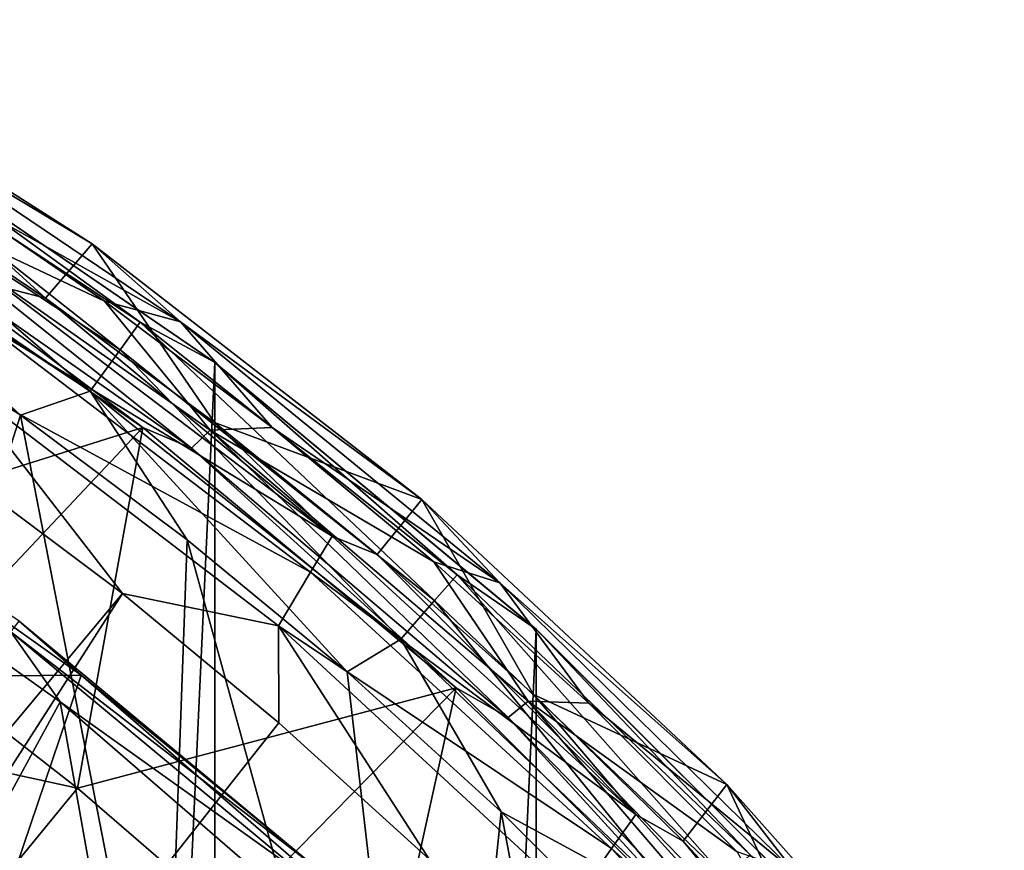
# Model space of a CAD drawing. Header units: metres. Extents: x -23 to 23, y -109 to 23.
# Tile 701 of 701: x 13 to 18, y 16 to 20. Entities that reach past the tile are written whole.
import ezdxf

# ---------------------------------------------------------------- set-up
doc = ezdxf.new("R2010")
doc.units = ezdxf.units.M
doc.layers.add('solid_509434_01', color=7, linetype='CONTINUOUS')

msp = doc.modelspace()

# ---------------------------------------------------------------- linework, layer by layer
at = {"layer": 'solid_509434_01'}
for points in [[(11.449887, 20.095404, 117.851746), (12.115891, 19.272308, 159.185638), (13.002102, 18.681131, 159.185638)], [(13.237876, 18.95632, 117.851746), (11.449887, 20.095404, 117.851746), (13.002102, 18.681131, 159.185638)], [(11.951464, 19.731091, 117.709198), (11.449887, 20.095404, 117.851746), (13.237876, 18.95632, 117.851746)], [(13.687572, 18.559427, 117.709198), (12.421107, 19.267431, 117.650002), (11.951464, 19.731091, 117.709198)], [(13.687572, 18.559427, 117.709198), (11.951464, 19.731091, 117.709198), (13.237876, 18.95632, 117.851746)], [(11.76545, 19.692045, 115.506149), (11.67639, 19.542984, 115.765907), (13.381204, 18.417646, 115.765907)], [(13.483267, 18.558125, 115.506149), (12.107917, 19.555008, 115.199997), (11.76545, 19.692045, 115.506149)], [(13.483267, 18.558125, 115.506149), (11.76545, 19.692045, 115.506149), (13.381204, 18.417646, 115.765907)], [(12.106771, 19.555323), (13.861487, 18.353672), (12.106771, -19.555323)], [(13.860576, 18.354412, 115.199997), (13.861487, 18.353672), (12.106771, 19.555323)], [(12.107917, 19.555008, 115.199997), (13.860576, 18.354412, 115.199997), (12.106771, 19.555323)], [(13.483267, 18.558125, 115.506149), (13.860576, 18.354412, 115.199997), (12.107917, 19.555008, 115.199997)], [(11.67639, 19.542984, 115.765907), (11.543089, 19.319876, 115.939346), (13.22844, 18.207386, 115.939346)], [(13.381204, 18.417646, 115.765907), (11.67639, 19.542984, 115.765907), (13.22844, 18.207386, 115.939346)], [(11.543089, 19.319876, 115.939346), (11.996946, 18.678862, 116), (12.874016, 18.085318, 116)], [(13.22844, 18.207386, 115.939346), (11.543089, 19.319876, 115.939346), (12.874016, 18.085318, 116)], [(12.421107, 19.267431, 117.650002), (13.301791, 18.665436, 117.650002), (12.100583, 19.230618, 117.650002)], [(12.791934, 18.735022, 159.558624), (13.002102, 18.681131, 159.185638), (12.115891, 19.272308, 159.185638)], [(13.687572, 18.559427, 117.709198), (13.301791, 18.665436, 117.650002), (12.421107, 19.267431, 117.650002)], [(12.013959, 19.130184, 117.699059), (12.100583, 19.230618, 117.650002), (13.743358, 17.918026, 117.699059)], [(13.301791, 18.665436, 117.650002), (13.838675, 18.009907, 117.650002), (12.100583, 19.230618, 117.650002)], [(13.743358, 17.918026, 117.699059), (12.100583, 19.230618, 117.650002), (13.838675, 18.009907, 117.650002)], [(11.790022, 19.191521, 117.822166), (13.496658, 18.022446, 117.822166), (11.528082, 17.402994, 129.534592)], [(12.013959, 19.130184, 117.699059), (13.496658, 18.022446, 117.822166), (11.790022, 19.191521, 117.822166)], [(12.013959, 19.130184, 117.699059), (13.743358, 17.918026, 117.699059), (13.496658, 18.022446, 117.822166)], [(13.237876, 18.95632, 117.851746), (13.002102, 18.681131, 159.185638), (13.859519, 18.048916, 159.185638)], [(14.913507, 17.657322, 117.851746), (13.237876, 18.95632, 117.851746), (13.859519, 18.048916, 159.185638)], [(13.687572, 18.559427, 117.709198), (13.237876, 18.95632, 117.851746), (14.913507, 17.657322, 117.851746)], [(12.695901, 18.545706, 159.877151), (14.458104, 17.470503, 159.558624), (12.791934, 18.735022, 159.558624)], [(12.791934, 18.735022, 159.558624), (14.458104, 17.470503, 159.558624), (13.002102, 18.681131, 159.185638)], [(12.088211, 15.618464, 116), (12.874016, 18.085318, 116), (11.996946, 18.678862, 116)], [(14.458104, 17.470503, 159.558624), (13.859519, 18.048916, 159.185638), (13.002102, 18.681131, 159.185638)], [(13.301791, 18.665436, 117.650002), (14.153251, 18.023033, 117.650002), (13.838675, 18.009907, 117.650002)], [(13.687572, 18.559427, 117.709198), (14.153251, 18.023033, 117.650002), (13.301791, 18.665436, 117.650002)], [(13.483267, 18.558125, 115.506149), (13.381204, 18.417646, 115.765907), (14.97828, 17.14402, 115.765907)], [(15.092525, 17.274784, 115.506149), (13.860576, 18.354412, 115.199997), (13.483267, 18.558125, 115.506149)], [(15.092525, 17.274784, 115.506149), (13.483267, 18.558125, 115.506149), (14.97828, 17.14402, 115.765907)], [(15.309582, 17.234301, 117.709198), (14.153251, 18.023033, 117.650002), (13.687572, 18.559427, 117.709198)], [(15.309582, 17.234301, 117.709198), (13.687572, 18.559427, 117.709198), (14.913507, 17.657322, 117.851746)], [(12.553477, 18.261934, 160.093643), (14.348046, 17.288303, 159.877151), (12.695901, 18.545706, 159.877151)], [(12.695901, 18.545706, 159.877151), (14.348046, 17.288303, 159.877151), (14.458104, 17.470503, 159.558624)], [(13.381204, 18.417646, 115.765907), (13.22844, 18.207386, 115.939346), (14.807283, 16.948299, 115.939346)], [(14.97828, 17.14402, 115.765907), (13.381204, 18.417646, 115.765907), (14.807283, 16.948299, 115.939346)], [(13.860576, 18.354412, 115.199997), (15.494982, 16.997221, 115.199997), (13.861487, 18.353672)], [(15.092525, 17.274784, 115.506149), (15.494982, 16.997221, 115.199997), (13.860576, 18.354412, 115.199997)], [(13.861487, 18.353672), (13.861487, -18.353672), (12.106771, -19.555323)], [(13.861487, 18.353672), (15.494543, 16.997082), (13.861487, -18.353672)], [(15.494982, 16.997221, 115.199997), (15.494543, 16.997082), (13.861487, 18.353672)], [(12.553477, 18.261934, 160.093643), (12.566866, 17.797623, 160.176529), (13.392342, 17.179678, 160.176529)], [(12.553477, 18.261934, 160.093643), (13.392342, 17.179678, 160.176529), (14.185244, 17.014484, 160.093643)], [(12.553477, 18.261934, 160.093643), (14.185244, 17.014484, 160.093643), (14.348046, 17.288303, 159.877151)], [(13.22844, 18.207386, 115.939346), (12.874016, 18.085318, 116), (13.721434, 17.451496, 116)], [(13.22844, 18.207386, 115.939346), (13.721434, 17.451496, 116), (14.534086, 16.780882, 116)], [(14.807283, 16.948299, 115.939346), (13.22844, 18.207386, 115.939346), (14.534086, 16.780882, 116)], [(12.088211, 15.618464, 116), (13.607572, 14.313537, 116), (12.874016, 18.085318, 116)], [(13.607572, 14.313537, 116), (13.721434, 17.451496, 116), (12.874016, 18.085318, 116)], [(13.496658, 18.022446, 117.822166), (12.360761, 16.816557, 129.534592), (11.528082, 17.402994, 129.534592)], [(13.496658, 18.022446, 117.822166), (13.163661, 16.189966, 129.534592), (12.360761, 16.816557, 129.534592)], [(13.496658, 18.022446, 117.822166), (15.088147, 16.70089, 117.822166), (13.163661, 16.189966, 129.534592)], [(13.743358, 17.918026, 117.699059), (15.088147, 16.70089, 117.822166), (13.496658, 18.022446, 117.822166)], [(13.743358, 17.918026, 117.699059), (13.838675, 18.009907, 117.650002), (15.351274, 16.548809, 117.699059)], [(14.153251, 18.023033, 117.650002), (14.974152, 17.341105, 117.650002), (13.838675, 18.009907, 117.650002)], [(14.974152, 17.341105, 117.650002), (15.453563, 16.632608, 117.650002), (13.838675, 18.009907, 117.650002)], [(15.351274, 16.548809, 117.699059), (13.838675, 18.009907, 117.650002), (15.453563, 16.632608, 117.650002)], [(14.913507, 17.657322, 117.851746), (13.859519, 18.048916, 159.185638), (14.686244, 17.377064, 159.185638)], [(14.458104, 17.470503, 159.558624), (14.686244, 17.377064, 159.185638), (13.859519, 18.048916, 159.185638)], [(15.309582, 17.234301, 117.709198), (14.974152, 17.341105, 117.650002), (14.153251, 18.023033, 117.650002)], [(13.183493, 16.764187, 116.300888), (11.530258, 17.94145, 116.300888), (11.189884, 16.746845, 118.138596)], [(12.867109, 17.038807, 116.165947), (11.530258, 17.94145, 116.300888), (13.183493, 16.764187, 116.300888)], [(13.743358, 17.918026, 117.699059), (15.351274, 16.548809, 117.699059), (15.088147, 16.70089, 117.822166)], [(13.392342, 17.179678, 160.176529), (12.566866, 17.797623, 160.176529), (6.710576, 9.163868, 160.433731)], [(11.433987, 17.797972, 116), (13.075468, 16.62941, 116), (12.151003, 14.930154, 116)], [(12.82591, 16.984249, 116.046921), (13.075468, 16.62941, 116), (11.433987, 17.797972, 116)], [(14.913507, 17.657322, 117.851746), (14.686244, 17.377064, 159.185638), (15.480446, 16.667061, 159.185638)], [(16.462503, 16.209421, 117.851746), (14.913507, 17.657322, 117.851746), (15.480446, 16.667061, 159.185638)], [(15.309582, 17.234301, 117.709198), (14.913507, 17.657322, 117.851746), (16.462503, 16.209421, 117.851746)], [(14.348046, 17.288303, 159.877151), (16.000008, 16.057116, 159.558624), (14.458104, 17.470503, 159.558624)], [(14.458104, 17.470503, 159.558624), (16.000008, 16.057116, 159.558624), (14.686244, 17.377064, 159.185638)], [(13.607572, 14.313537, 116), (14.984112, 12.86595, 116), (13.721434, 17.451496, 116)], [(14.984112, 12.86595, 116), (14.534086, 16.780882, 116), (13.721434, 17.451496, 116)], [(16.000008, 16.057116, 159.558624), (15.480446, 16.667061, 159.185638), (14.686244, 17.377064, 159.185638)], [(14.974152, 17.341105, 117.650002), (15.761782, 16.621965, 117.650002), (15.453563, 16.632608, 117.650002)], [(15.309582, 17.234301, 117.709198), (15.761782, 16.621965, 117.650002), (14.974152, 17.341105, 117.650002)], [(14.185244, 17.014484, 160.093643), (15.87639, 15.883026, 159.877151), (14.348046, 17.288303, 159.877151)], [(14.348046, 17.288303, 159.877151), (15.87639, 15.883026, 159.877151), (16.000008, 16.057116, 159.558624)], [(15.092525, 17.274784, 115.506149), (14.97828, 17.14402, 115.765907), (16.45476, 15.732362, 115.765907)], [(16.580267, 15.852358, 115.506149), (15.494982, 16.997221, 115.199997), (15.092525, 17.274784, 115.506149)], [(16.580267, 15.852358, 115.506149), (15.092525, 17.274784, 115.506149), (16.45476, 15.732362, 115.765907)], [(16.80397, 15.76676, 117.709198), (15.761782, 16.621965, 117.650002), (15.309582, 17.234301, 117.709198)], [(16.80397, 15.76676, 117.709198), (15.309582, 17.234301, 117.709198), (16.462503, 16.209421, 117.851746)], [(13.392342, 17.179678, 160.176529), (6.710576, 9.163868, 160.433731), (7.711648, 8.323869, 160.433731)], [(14.18748, 16.523153, 160.176529), (13.392342, 17.179678, 160.176529), (7.711648, 8.323869, 160.433731)], [(14.185244, 17.014484, 160.093643), (13.392342, 17.179678, 160.176529), (14.18748, 16.523153, 160.176529)], [(14.97828, 17.14402, 115.765907), (14.807283, 16.948299, 115.939346), (16.266907, 15.552756, 115.939346)], [(16.45476, 15.732362, 115.765907), (14.97828, 17.14402, 115.765907), (16.266907, 15.552756, 115.939346)], [(12.867109, 17.038807, 116.165947), (14.384363, 15.778895, 116.165947), (12.82591, 16.984249, 116.046921)], [(12.867109, 17.038807, 116.165947), (13.183493, 16.764187, 116.300888), (14.384363, 15.778895, 116.165947)], [(14.185244, 17.014484, 160.093643), (14.18748, 16.523153, 160.176529), (14.950478, 15.829538, 160.176529)], [(14.185244, 17.014484, 160.093643), (14.950478, 15.829538, 160.176529), (15.693779, 15.62053, 160.093643)], [(14.185244, 17.014484, 160.093643), (15.693779, 15.62053, 160.093643), (15.87639, 15.883026, 159.877151)], [(12.82591, 16.984249, 116.046921), (14.338305, 15.728372, 116.046921), (13.075468, 16.62941, 116)], [(14.384363, 15.778895, 116.165947), (14.338305, 15.728372, 116.046921), (12.82591, 16.984249, 116.046921)], [(15.494543, 16.997082), (15.494543, -16.997082), (13.861487, -18.353672)], [(15.494982, 16.997221, 115.199997), (16.99719, 15.495015, 115.199997), (15.494543, 16.997082)], [(15.494543, 16.997082), (16.996887, 15.49534), (15.494543, -16.997082)], [(16.99719, 15.495015, 115.199997), (16.996887, 15.49534), (15.494543, 16.997082)], [(16.580267, 15.852358, 115.506149), (16.99719, 15.495015, 115.199997), (15.494982, 16.997221, 115.199997)], [(14.807283, 16.948299, 115.939346), (14.534086, 16.780882, 116), (15.316053, 16.069853, 116)], [(16.266907, 15.552756, 115.939346), (14.807283, 16.948299, 115.939346), (15.316053, 16.069853, 116)], [(12.360761, 16.816557, 129.534592), (13.163661, 16.189966, 129.534592), (11.029115, 16.656179, 155.2547)], [(13.183493, 16.764187, 116.300888), (11.189884, 16.746845, 118.138596), (12.777479, 15.569404, 118.138596)], [(14.717335, 15.435106, 116.300888), (13.183493, 16.764187, 116.300888), (12.777479, 15.569404, 118.138596)], [(14.384363, 15.778895, 116.165947), (13.183493, 16.764187, 116.300888), (14.717335, 15.435106, 116.300888)], [(14.984112, 12.86595, 116), (15.316053, 16.069853, 116), (14.534086, 16.780882, 116)], [(13.163661, 16.189966, 129.534592), (12.593894, 15.495655, 155.2547), (11.029115, 16.656179, 155.2547)], [(15.088147, 16.70089, 117.822166), (13.934849, 15.524735, 129.534592), (13.163661, 16.189966, 129.534592)], [(15.088147, 16.70089, 117.822166), (14.672465, 14.822466, 129.534592), (13.934849, 15.524735, 129.534592)], [(15.088147, 16.70089, 117.822166), (16.550907, 15.238128, 117.822166), (14.672465, 14.822466, 129.534592)], [(15.351274, 16.548809, 117.699059), (16.550907, 15.238128, 117.822166), (15.088147, 16.70089, 117.822166)], [(16.462503, 16.209421, 117.851746), (15.480446, 16.667061, 159.185638), (16.240364, 15.92048, 159.185638)], [(16.000008, 16.057116, 159.558624), (16.240364, 15.92048, 159.185638), (15.480446, 16.667061, 159.185638)], [(13.075468, 16.62941, 116), (13.61322, 13.610182, 116), (12.151003, 14.930154, 116)], [(13.075468, 16.62941, 116), (14.596786, 15.311214, 116), (13.61322, 13.610182, 116)], [(14.338305, 15.728372, 116.046921), (14.596786, 15.311214, 116), (13.075468, 16.62941, 116)], [(15.351274, 16.548809, 117.699059), (15.453563, 16.632608, 117.650002), (16.823498, 15.034641, 117.699059)], [(16.515453, 15.86622, 117.650002), (16.934319, 15.107349, 117.650002), (15.453563, 16.632608, 117.650002)], [(16.823498, 15.034641, 117.699059), (15.453563, 16.632608, 117.650002), (16.934319, 15.107349, 117.650002)], [(15.761782, 16.621965, 117.650002), (16.515453, 15.86622, 117.650002), (15.453563, 16.632608, 117.650002)], [(16.80397, 15.76676, 117.709198), (16.515453, 15.86622, 117.650002), (15.761782, 16.621965, 117.650002)], [(14.950478, 15.829538, 160.176529), (14.18748, 16.523153, 160.176529), (7.711648, 8.323869, 160.433731)], [(15.351274, 16.548809, 117.699059), (16.823498, 15.034641, 117.699059), (16.550907, 15.238128, 117.822166)], [(16.462503, 16.209421, 117.851746), (16.240364, 15.92048, 159.185638), (16.964319, 15.138975, 159.185638)], [(17.871687, 14.624869, 117.851746), (16.462503, 16.209421, 117.851746), (16.964319, 15.138975, 159.185638)], [(16.80397, 15.76676, 117.709198), (16.462503, 16.209421, 117.851746), (17.871687, 14.624869, 117.851746)], [(13.163661, 16.189966, 129.534592), (13.934849, 15.524735, 129.534592), (12.593894, 15.495655, 155.2547)], [(14.984112, 12.86595, 116), (16.210806, 11.280862, 116), (15.316053, 16.069853, 116)], [(16.210806, 11.280862, 116), (16.065203, 15.320931, 116), (15.316053, 16.069853, 116)], [(16.266907, 15.552756, 115.939346), (15.316053, 16.069853, 116), (16.065203, 15.320931, 116)], [(15.87639, 15.883026, 159.877151), (17.404392, 14.507009, 159.558624), (16.000008, 16.057116, 159.558624)], [(16.000008, 16.057116, 159.558624), (17.404392, 14.507009, 159.558624), (16.240364, 15.92048, 159.185638)], [(17.404392, 14.507009, 159.558624), (16.964319, 15.138975, 159.185638), (16.240364, 15.92048, 159.185638)], [(15.693779, 15.62053, 160.093643), (17.267746, 14.341998, 159.877151), (15.87639, 15.883026, 159.877151)], [(15.87639, 15.883026, 159.877151), (17.267746, 14.341998, 159.877151), (17.404392, 14.507009, 159.558624)]]:
    msp.add_3dface(points, dxfattribs=at)

doc.saveas('drawing.dxf')
